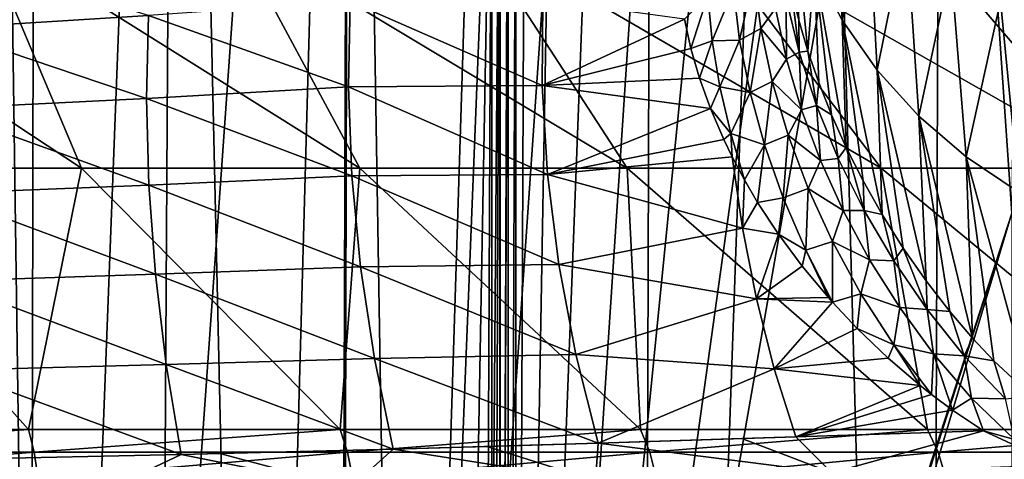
# Model space of a CAD drawing. Header units: millimetres. Extents: x -24 to 24, y 0 to 188.
# Tile 443 of 460: x 6.52 to 13.16, y 163.9 to 166.87. Entities that reach past the tile are written whole.
import ezdxf

# ---------------------------------------------------------------- set-up
doc = ezdxf.new("R2010")
doc.units = ezdxf.units.MM
doc.header["$LTSCALE"] = 58.620611
for name, color, linetype in [('110', 7, 'CONTINUOUS'), ('123', 7, 'CONTINUOUS'), ('127', 7, 'CONTINUOUS'), ('129', 7, 'CONTINUOUS'), ('166', 7, 'CONTINUOUS'), ('169', 7, 'CONTINUOUS'), ('402', 7, 'CONTINUOUS'), ('404', 7, 'CONTINUOUS'), ('77', 7, 'CONTINUOUS'), ('86', 7, 'CONTINUOUS')]:
    doc.layers.add(name, color=color, linetype=linetype)

msp = doc.modelspace()

# ---------------------------------------------------------------- linework, layer by layer
at = {"layer": '110', "color": 7, "linetype": 'CONTINUOUS'}
for points in [[(11.8795, 167.2278, 18.8891), (12.0681, 166.8656, 18.6626), (12.0149, 168.1343, 16.4211), (11.8795, 167.2278, 18.8891)], [(12.0149, 168.1343, 16.4211), (12.0681, 166.8656, 18.6626), (12.2368, 167.8042, 16.2418), (12.0149, 168.1343, 16.4211)], [(13.1377, 166.9966, 15.7571), (13.5028, 166.8005, 15.6206), (13.3462, 167.946, 13.4408), (13.1377, 166.9966, 15.7571)], [(12.0681, 166.8656, 18.6626), (12.3043, 166.5276, 18.4437), (12.2368, 167.8042, 16.2418), (12.0681, 166.8656, 18.6626)], [(12.2368, 167.8042, 16.2418), (12.3043, 166.5276, 18.4437), (12.5003, 167.5018, 16.0698), (12.2368, 167.8042, 16.2418)], [(11.7258, 167.069, 20.2649), (11.7754, 166.8656, 20.2017), (11.7411, 167.6093, 19.1199), (11.7258, 167.069, 20.2649)], [(11.7754, 166.8656, 20.2017), (11.8366, 166.6574, 20.1434), (11.7411, 167.6093, 19.1199), (11.7754, 166.8656, 20.2017)], [(11.7411, 167.6093, 19.1199), (11.8366, 166.6574, 20.1434), (11.8795, 167.2278, 18.8891), (11.7411, 167.6093, 19.1199)], [(12.3043, 166.5276, 18.4437), (12.5849, 166.2182, 18.235), (12.5003, 167.5018, 16.0698), (12.3043, 166.5276, 18.4437)], [(12.5003, 167.5018, 16.0698), (12.5849, 166.2182, 18.235), (12.802, 167.2315, 15.9075), (12.5003, 167.5018, 16.0698)], [(11.8366, 166.6574, 20.1434), (11.91, 166.4445, 20.0903), (11.8795, 167.2278, 18.8891), (11.8366, 166.6574, 20.1434)], [(11.9963, 166.2269, 20.0425), (12.0961, 166.0051, 20), (11.8795, 167.2278, 18.8891), (11.9963, 166.2269, 20.0425)], [(11.8795, 167.2278, 18.8891), (12.0961, 166.0051, 20), (12.0681, 166.8656, 18.6626), (11.8795, 167.2278, 18.8891)], [(11.91, 166.4445, 20.0903), (11.9963, 166.2269, 20.0425), (11.8795, 167.2278, 18.8891), (11.91, 166.4445, 20.0903)], [(12.5849, 166.2182, 18.235), (12.9063, 165.9416, 18.0395), (12.802, 167.2315, 15.9075), (12.5849, 166.2182, 18.235)], [(12.802, 167.2315, 15.9075), (12.9063, 165.9416, 18.0395), (13.1377, 166.9966, 15.7571), (12.802, 167.2315, 15.9075)], [(12.9063, 165.9416, 18.0395), (13.2641, 165.7015, 17.8598), (13.1377, 166.9966, 15.7571), (12.9063, 165.9416, 18.0395)], [(13.1377, 166.9966, 15.7571), (13.2641, 165.7015, 17.8598), (13.5028, 166.8005, 15.6206), (13.1377, 166.9966, 15.7571)], [(12.2099, 165.78, 19.963), (12.3381, 165.5531, 19.9312), (12.0681, 166.8656, 18.6626), (12.2099, 165.78, 19.963)], [(12.0681, 166.8656, 18.6626), (12.3381, 165.5531, 19.9312), (12.3043, 166.5276, 18.4437), (12.0681, 166.8656, 18.6626)], [(12.0961, 166.0051, 20), (12.2099, 165.78, 19.963), (12.0681, 166.8656, 18.6626), (12.0961, 166.0051, 20)], [(12.4806, 165.3261, 19.9045), (12.6356, 165.1038, 19.8822), (12.3043, 166.5276, 18.4437), (12.4806, 165.3261, 19.9045)], [(12.3043, 166.5276, 18.4437), (12.6356, 165.1038, 19.8822), (12.5849, 166.2182, 18.235), (12.3043, 166.5276, 18.4437)], [(12.3381, 165.5531, 19.9312), (12.4806, 165.3261, 19.9045), (12.3043, 166.5276, 18.4437), (12.3381, 165.5531, 19.9312)], [(12.7952, 164.8971, 19.8638), (12.9492, 164.7165, 19.8482), (12.5849, 166.2182, 18.235), (12.7952, 164.8971, 19.8638)], [(12.5849, 166.2182, 18.235), (12.9492, 164.7165, 19.8482), (12.9063, 165.9416, 18.0395), (12.5849, 166.2182, 18.235)], [(12.6356, 165.1038, 19.8822), (12.7952, 164.8971, 19.8638), (12.5849, 166.2182, 18.235), (12.6356, 165.1038, 19.8822)], [(13.0919, 164.5645, 19.8338), (13.3463, 164.3287, 19.8029), (12.9063, 165.9416, 18.0395), (13.0919, 164.5645, 19.8338)], [(12.9063, 165.9416, 18.0395), (13.3463, 164.3287, 19.8029), (13.2641, 165.7015, 17.8598), (12.9063, 165.9416, 18.0395)], [(12.9492, 164.7165, 19.8482), (13.0919, 164.5645, 19.8338), (12.9063, 165.9416, 18.0395), (12.9492, 164.7165, 19.8482)]]:
    msp.add_3dface(points, dxfattribs=at)
at = {"layer": '123', "color": 7, "linetype": 'CONTINUOUS'}
for points in [[(6.0053, 167.3163, 24.4158), (5.9711, 166.8104, 24.0828), (7.3847, 166.8967, 23.5741), (6.0053, 167.3163, 24.4158)], [(8.7476, 166.9929, 22.9575), (7.3847, 166.8967, 23.5741), (8.7349, 166.4164, 22.7127), (8.7476, 166.9929, 22.9575)], [(10.043, 166.4248, 21.986), (8.7476, 166.9929, 22.9575), (8.7349, 166.4164, 22.7127), (10.043, 166.4248, 21.986)], [(10.043, 166.4248, 21.986), (10.0476, 167.0063, 22.1984), (8.7476, 166.9929, 22.9575), (10.043, 166.4248, 21.986)], [(10.043, 166.4248, 21.986), (11.0036, 166.8735, 21.4998), (10.0476, 167.0063, 22.1984), (10.043, 166.4248, 21.986)], [(7.3847, 166.8967, 23.5741), (5.9711, 166.8104, 24.0828), (7.3717, 166.3378, 23.3157), (7.3847, 166.8967, 23.5741)], [(7.3847, 166.8967, 23.5741), (7.3717, 166.3378, 23.3157), (8.7349, 166.4164, 22.7127), (7.3847, 166.8967, 23.5741)], [(11.0475, 166.675, 21.4036), (11.0036, 166.8735, 21.4998), (10.043, 166.4248, 21.986), (11.0475, 166.675, 21.4036)], [(5.9711, 166.8104, 24.0828), (5.9591, 166.2669, 23.8138), (7.3717, 166.3378, 23.3157), (5.9711, 166.8104, 24.0828)], [(11.1058, 166.4732, 21.309), (11.0475, 166.675, 21.4036), (10.043, 166.4248, 21.986), (11.1058, 166.4732, 21.309)], [(11.1792, 166.2682, 21.2158), (11.1058, 166.4732, 21.309), (10.043, 166.4248, 21.986), (11.1792, 166.2682, 21.2158)], [(8.7349, 166.4164, 22.7127), (7.3717, 166.3378, 23.3157), (8.7582, 165.8152, 22.5382), (8.7349, 166.4164, 22.7127)], [(10.0791, 165.824, 21.8407), (10.043, 166.4248, 21.986), (8.7349, 166.4164, 22.7127), (10.0791, 165.824, 21.8407)], [(10.0791, 165.824, 21.8407), (8.7349, 166.4164, 22.7127), (8.7582, 165.8152, 22.5382), (10.0791, 165.824, 21.8407)], [(10.0791, 165.824, 21.8407), (11.1792, 166.2682, 21.2158), (10.043, 166.4248, 21.986), (10.0791, 165.824, 21.8407)], [(7.3717, 166.3378, 23.3157), (5.9591, 166.2669, 23.8138), (7.3877, 165.7519, 23.1267), (7.3717, 166.3378, 23.3157)], [(7.3717, 166.3378, 23.3157), (7.3877, 165.7519, 23.1267), (8.7582, 165.8152, 22.5382), (7.3717, 166.3378, 23.3157)], [(5.9591, 166.2669, 23.8138), (5.9696, 165.6946, 23.613), (7.3877, 165.7519, 23.1267), (5.9591, 166.2669, 23.8138)], [(11.2684, 166.0599, 21.1241), (11.1792, 166.2682, 21.2158), (10.0791, 165.824, 21.8407), (11.2684, 166.0599, 21.1241)], [(11.3255, 165.942, 21.0733), (11.2684, 166.0599, 21.1241), (10.0791, 165.824, 21.8407), (11.3255, 165.942, 21.0733)], [(11.3962, 165.4612, 21.0153), (11.3255, 165.942, 21.0733), (10.0791, 165.824, 21.8407), (11.3962, 165.4612, 21.0153)], [(11.3255, 165.942, 21.0733), (11.3962, 165.4612, 21.0153), (11.4084, 165.7863, 21.0075), (11.3255, 165.942, 21.0733)], [(8.7582, 165.8152, 22.5382), (7.3877, 165.7519, 23.1267), (8.8169, 165.1998, 22.4369), (8.7582, 165.8152, 22.5382)], [(10.1551, 165.2143, 21.7649), (10.0791, 165.824, 21.8407), (8.7582, 165.8152, 22.5382), (10.1551, 165.2143, 21.7649)], [(10.1551, 165.2143, 21.7649), (8.7582, 165.8152, 22.5382), (8.8169, 165.1998, 22.4369), (10.1551, 165.2143, 21.7649)], [(10.1551, 165.2143, 21.7649), (11.3962, 165.4612, 21.0153), (10.0791, 165.824, 21.8407), (10.1551, 165.2143, 21.7649)], [(7.3877, 165.7519, 23.1267), (5.9696, 165.6946, 23.613), (7.4324, 165.1488, 23.0101), (7.3877, 165.7519, 23.1267)], [(7.3877, 165.7519, 23.1267), (7.4324, 165.1488, 23.0101), (8.8169, 165.1998, 22.4369), (7.3877, 165.7519, 23.1267)], [(11.4084, 165.7863, 21.0075), (11.3962, 165.4612, 21.0153), (11.4972, 165.6352, 20.9448), (11.4084, 165.7863, 21.0075)], [(5.9696, 165.6946, 23.613), (6.0025, 165.1028, 23.4838), (7.4324, 165.1488, 23.0101), (5.9696, 165.6946, 23.613)], [(11.4972, 165.6352, 20.9448), (11.3962, 165.4612, 21.0153), (11.6383, 165.4202, 20.8573), (11.4972, 165.6352, 20.9448)], [(11.4898, 164.9827, 21.0022), (11.3962, 165.4612, 21.0153), (10.1551, 165.2143, 21.7649), (11.4898, 164.9827, 21.0022)], [(11.3962, 165.4612, 21.0153), (11.4898, 164.9827, 21.0022), (11.6383, 165.4202, 20.8573), (11.3962, 165.4612, 21.0153)], [(11.6383, 165.4202, 20.8573), (11.4898, 164.9827, 21.0022), (11.7978, 165.2049, 20.7714), (11.6383, 165.4202, 20.8573)], [(8.8169, 165.1998, 22.4369), (7.4324, 165.1488, 23.0101), (8.91, 164.5808, 22.4106), (8.8169, 165.1998, 22.4369)], [(10.2699, 164.6059, 21.7599), (10.1551, 165.2143, 21.7649), (8.8169, 165.1998, 22.4369), (10.2699, 164.6059, 21.7599)], [(10.2699, 164.6059, 21.7599), (8.8169, 165.1998, 22.4369), (8.91, 164.5808, 22.4106), (10.2699, 164.6059, 21.7599)], [(10.2699, 164.6059, 21.7599), (11.4898, 164.9827, 21.0022), (10.1551, 165.2143, 21.7649), (10.2699, 164.6059, 21.7599)], [(11.7978, 165.2049, 20.7714), (11.4898, 164.9827, 21.0022), (11.9754, 164.9913, 20.6871), (11.7978, 165.2049, 20.7714)], [(7.4324, 165.1488, 23.0101), (6.0025, 165.1028, 23.4838), (7.505, 164.5387, 22.9681), (7.4324, 165.1488, 23.0101)], [(7.4324, 165.1488, 23.0101), (7.505, 164.5387, 22.9681), (8.91, 164.5808, 22.4106), (7.4324, 165.1488, 23.0101)], [(6.0025, 165.1028, 23.4838), (6.0571, 164.5012, 23.4284), (7.505, 164.5387, 22.9681), (6.0025, 165.1028, 23.4838)], [(11.6098, 164.5108, 21.0312), (11.4898, 164.9827, 21.0022), (10.2699, 164.6059, 21.7599), (11.6098, 164.5108, 21.0312)], [(11.9754, 164.9913, 20.6871), (11.4898, 164.9827, 21.0022), (12.0035, 164.9596, 20.6746), (11.9754, 164.9913, 20.6871)], [(11.4898, 164.9827, 21.0022), (11.6098, 164.5108, 21.0312), (12.0035, 164.9596, 20.6746), (11.4898, 164.9827, 21.0022)], [(12.0035, 164.9596, 20.6746), (11.6098, 164.5108, 21.0312), (12.1701, 164.7824, 20.6044), (12.0035, 164.9596, 20.6746)], [(12.1701, 164.7824, 20.6044), (11.6098, 164.5108, 21.0312), (12.3788, 164.5823, 20.5238), (12.1701, 164.7824, 20.6044)], [(10.422, 164.0084, 21.8257), (10.2699, 164.6059, 21.7599), (8.91, 164.5808, 22.4106), (10.422, 164.0084, 21.8257)], [(10.422, 164.0084, 21.8257), (11.6098, 164.5108, 21.0312), (10.2699, 164.6059, 21.7599), (10.422, 164.0084, 21.8257)], [(6.0571, 164.5012, 23.4284), (7.6053, 163.9312, 23.001), (7.505, 164.5387, 22.9681), (6.0571, 164.5012, 23.4284)], [(8.91, 164.5808, 22.4106), (7.505, 164.5387, 22.9681), (9.0374, 163.9682, 22.4594), (8.91, 164.5808, 22.4106)], [(7.505, 164.5387, 22.9681), (7.6053, 163.9312, 23.001), (9.0374, 163.9682, 22.4594), (7.505, 164.5387, 22.9681)], [(10.422, 164.0084, 21.8257), (8.91, 164.5808, 22.4106), (9.0374, 163.9682, 22.4594), (10.422, 164.0084, 21.8257)], [(12.3788, 164.5823, 20.5238), (11.6098, 164.5108, 21.0312), (12.596, 164.3965, 20.4455), (12.3788, 164.5823, 20.5238)], [(6.0571, 164.5012, 23.4284), (6.1333, 163.8992, 23.4474), (7.6053, 163.9312, 23.001), (6.0571, 164.5012, 23.4284)], [(11.7546, 164.05, 21.1023), (11.6098, 164.5108, 21.0312), (10.422, 164.0084, 21.8257), (11.7546, 164.05, 21.1023)], [(11.6098, 164.5108, 21.0312), (11.7546, 164.05, 21.1023), (12.596, 164.3965, 20.4455), (11.6098, 164.5108, 21.0312)], [(12.596, 164.3965, 20.4455), (11.7546, 164.05, 21.1023), (12.6706, 164.3375, 20.4194), (12.596, 164.3965, 20.4455)], [(12.6706, 164.3375, 20.4194), (11.7546, 164.05, 21.1023), (12.8136, 164.2309, 20.3701), (12.6706, 164.3375, 20.4194)], [(12.8136, 164.2309, 20.3701), (11.7546, 164.05, 21.1023), (13.0215, 164.0908, 20.2987), (12.8136, 164.2309, 20.3701)], [(10.422, 164.0084, 21.8257), (9.0374, 163.9682, 22.4594), (9.6721, 163.9861, 22.1831), (10.422, 164.0084, 21.8257)], [(11.3908, 164.0385, 21.3116), (11.7546, 164.05, 21.1023), (10.422, 164.0084, 21.8257), (11.3908, 164.0385, 21.3116)], [(7.6053, 163.9312, 23.001), (7.8675, 163.9376, 22.91), (9.0374, 163.9682, 22.4594), (7.6053, 163.9312, 23.001)]]:
    msp.add_3dface(points, dxfattribs=at)
at = {"layer": '127', "color": 7, "linetype": 'CONTINUOUS'}
for points in [[(11.3343, 167.0773, 21.2482), (11.3761, 166.7306, 21.116), (11.4727, 167.1649, 21.0599), (11.3343, 167.0773, 21.2482)], [(11.4727, 167.1649, 21.0599), (11.3761, 166.7306, 21.116), (11.5195, 166.8106, 20.9281), (11.4727, 167.1649, 21.0599)], [(11.4727, 167.1649, 21.0599), (11.5195, 166.8106, 20.9281), (11.6183, 166.9455, 20.7368), (11.4727, 167.1649, 21.0599)], [(11.1613, 167.032, 21.4265), (11.1916, 166.7262, 21.3041), (11.3343, 167.0773, 21.2482), (11.1613, 167.032, 21.4265)], [(11.3343, 167.0773, 21.2482), (11.1916, 166.7262, 21.3041), (11.3761, 166.7306, 21.116), (11.3343, 167.0773, 21.2482)], [(11.7779, 166.6503, 20.396), (11.7258, 167.069, 20.2649), (11.6909, 167.0122, 20.5066), (11.7779, 166.6503, 20.396)], [(11.7754, 166.8656, 20.2017), (11.7258, 167.069, 20.2649), (11.7779, 166.6503, 20.396), (11.7754, 166.8656, 20.2017)], [(11.0036, 166.8735, 21.4998), (11.0475, 166.675, 21.4036), (11.1613, 167.032, 21.4265), (11.0036, 166.8735, 21.4998)], [(11.1613, 167.032, 21.4265), (11.0475, 166.675, 21.4036), (11.1916, 166.7262, 21.3041), (11.1613, 167.032, 21.4265)], [(11.6183, 166.9455, 20.7368), (11.6926, 166.6034, 20.6286), (11.6909, 167.0122, 20.5066), (11.6183, 166.9455, 20.7368)], [(11.6926, 166.6034, 20.6286), (11.7779, 166.6503, 20.396), (11.6909, 167.0122, 20.5066), (11.6926, 166.6034, 20.6286)], [(11.6183, 166.9455, 20.7368), (11.5195, 166.8106, 20.9281), (11.6926, 166.6034, 20.6286), (11.6183, 166.9455, 20.7368)], [(11.8366, 166.6574, 20.1434), (11.7754, 166.8656, 20.2017), (11.7779, 166.6503, 20.396), (11.8366, 166.6574, 20.1434)], [(11.3761, 166.7306, 21.116), (11.4463, 166.3784, 20.9998), (11.5195, 166.8106, 20.9281), (11.3761, 166.7306, 21.116)], [(11.5195, 166.8106, 20.9281), (11.4463, 166.3784, 20.9998), (11.5968, 166.4512, 20.8142), (11.5195, 166.8106, 20.9281)], [(11.5195, 166.8106, 20.9281), (11.5968, 166.4512, 20.8142), (11.6926, 166.6034, 20.6286), (11.5195, 166.8106, 20.9281)], [(11.0475, 166.675, 21.4036), (11.1058, 166.4732, 21.309), (11.1916, 166.7262, 21.3041), (11.0475, 166.675, 21.4036)], [(11.1916, 166.7262, 21.3041), (11.1058, 166.4732, 21.309), (11.2435, 166.4153, 21.1934), (11.1916, 166.7262, 21.3041)], [(11.1916, 166.7262, 21.3041), (11.2435, 166.4153, 21.1934), (11.3761, 166.7306, 21.116), (11.1916, 166.7262, 21.3041)], [(11.3761, 166.7306, 21.116), (11.2435, 166.4153, 21.1934), (11.4463, 166.3784, 20.9998), (11.3761, 166.7306, 21.116)], [(11.6926, 166.6034, 20.6286), (11.5968, 166.4512, 20.8142), (11.7943, 166.2602, 20.5371), (11.6926, 166.6034, 20.6286)], [(11.6926, 166.6034, 20.6286), (11.7943, 166.2602, 20.5371), (11.7779, 166.6503, 20.396), (11.6926, 166.6034, 20.6286)], [(11.8957, 166.2891, 20.3047), (11.8366, 166.6574, 20.1434), (11.7779, 166.6503, 20.396), (11.8957, 166.2891, 20.3047)], [(11.7943, 166.2602, 20.5371), (11.8957, 166.2891, 20.3047), (11.7779, 166.6503, 20.396), (11.7943, 166.2602, 20.5371)], [(11.91, 166.4445, 20.0903), (11.8366, 166.6574, 20.1434), (11.8957, 166.2891, 20.3047), (11.91, 166.4445, 20.0903)], [(11.1058, 166.4732, 21.309), (11.1792, 166.2682, 21.2158), (11.2435, 166.4153, 21.1934), (11.1058, 166.4732, 21.309)], [(11.2435, 166.4153, 21.1934), (11.1792, 166.2682, 21.2158), (11.3168, 166.1008, 21.094), (11.2435, 166.4153, 21.1934)], [(11.2435, 166.4153, 21.1934), (11.3168, 166.1008, 21.094), (11.4463, 166.3784, 20.9998), (11.2435, 166.4153, 21.1934)], [(11.4463, 166.3784, 20.9998), (11.5444, 166.0229, 20.8989), (11.5968, 166.4512, 20.8142), (11.4463, 166.3784, 20.9998)], [(11.5968, 166.4512, 20.8142), (11.5444, 166.0229, 20.8989), (11.7036, 166.0897, 20.7174), (11.5968, 166.4512, 20.8142)], [(11.5968, 166.4512, 20.8142), (11.7036, 166.0897, 20.7174), (11.7943, 166.2602, 20.5371), (11.5968, 166.4512, 20.8142)], [(11.9963, 166.2269, 20.0425), (11.91, 166.4445, 20.0903), (11.8957, 166.2891, 20.3047), (11.9963, 166.2269, 20.0425)], [(11.4463, 166.3784, 20.9998), (11.3168, 166.1008, 21.094), (11.5444, 166.0229, 20.8989), (11.4463, 166.3784, 20.9998)], [(11.1792, 166.2682, 21.2158), (11.2684, 166.0599, 21.1241), (11.3168, 166.1008, 21.094), (11.1792, 166.2682, 21.2158)], [(11.7943, 166.2602, 20.5371), (11.7036, 166.0897, 20.7174), (11.9224, 165.9182, 20.4611), (11.7943, 166.2602, 20.5371)], [(11.7943, 166.2602, 20.5371), (11.9224, 165.9182, 20.4611), (11.8957, 166.2891, 20.3047), (11.7943, 166.2602, 20.5371)], [(12.0423, 165.9318, 20.2312), (11.9963, 166.2269, 20.0425), (11.8957, 166.2891, 20.3047), (12.0423, 165.9318, 20.2312)], [(11.9224, 165.9182, 20.4611), (12.0423, 165.9318, 20.2312), (11.8957, 166.2891, 20.3047), (11.9224, 165.9182, 20.4611)], [(12.0961, 166.0051, 20), (11.9963, 166.2269, 20.0425), (12.0423, 165.9318, 20.2312), (12.0961, 166.0051, 20)], [(11.2684, 166.0599, 21.1241), (11.3255, 165.942, 21.0733), (11.3168, 166.1008, 21.094), (11.2684, 166.0599, 21.1241)], [(11.3255, 165.942, 21.0733), (11.4084, 165.7863, 21.0075), (11.3168, 166.1008, 21.094), (11.3255, 165.942, 21.0733)], [(11.3168, 166.1008, 21.094), (11.4084, 165.7863, 21.0075), (11.5444, 166.0229, 20.8989), (11.3168, 166.1008, 21.094)], [(11.5444, 166.0229, 20.8989), (11.6701, 165.6665, 20.8122), (11.7036, 166.0897, 20.7174), (11.5444, 166.0229, 20.8989)], [(11.7036, 166.0897, 20.7174), (11.6701, 165.6665, 20.8122), (11.8393, 165.7285, 20.6362), (11.7036, 166.0897, 20.7174)], [(11.7036, 166.0897, 20.7174), (11.8393, 165.7285, 20.6362), (11.9224, 165.9182, 20.4611), (11.7036, 166.0897, 20.7174)], [(11.4084, 165.7863, 21.0075), (11.4972, 165.6352, 20.9448), (11.5444, 166.0229, 20.8989), (11.4084, 165.7863, 21.0075)], [(11.5444, 166.0229, 20.8989), (11.4972, 165.6352, 20.9448), (11.6701, 165.6665, 20.8122), (11.5444, 166.0229, 20.8989)], [(12.2163, 165.5811, 20.1734), (12.0961, 166.0051, 20), (12.0423, 165.9318, 20.2312), (12.2163, 165.5811, 20.1734)], [(12.2099, 165.78, 19.963), (12.0961, 166.0051, 20), (12.2163, 165.5811, 20.1734), (12.2099, 165.78, 19.963)], [(11.9224, 165.9182, 20.4611), (12.0759, 165.58, 20.3988), (12.0423, 165.9318, 20.2312), (11.9224, 165.9182, 20.4611)], [(12.0759, 165.58, 20.3988), (12.2163, 165.5811, 20.1734), (12.0423, 165.9318, 20.2312), (12.0759, 165.58, 20.3988)], [(11.9224, 165.9182, 20.4611), (11.8393, 165.7285, 20.6362), (12.0759, 165.58, 20.3988), (11.9224, 165.9182, 20.4611)], [(11.6701, 165.6665, 20.8122), (11.8231, 165.3113, 20.7381), (11.8393, 165.7285, 20.6362), (11.6701, 165.6665, 20.8122)], [(11.8393, 165.7285, 20.6362), (11.8231, 165.3113, 20.7381), (12.0032, 165.3704, 20.5689), (11.8393, 165.7285, 20.6362)], [(11.8393, 165.7285, 20.6362), (12.0032, 165.3704, 20.5689), (12.0759, 165.58, 20.3988), (11.8393, 165.7285, 20.6362)], [(12.3381, 165.5531, 19.9312), (12.2099, 165.78, 19.963), (12.2163, 165.5811, 20.1734), (12.3381, 165.5531, 19.9312)], [(11.4972, 165.6352, 20.9448), (11.6383, 165.4202, 20.8573), (11.6701, 165.6665, 20.8122), (11.4972, 165.6352, 20.9448)], [(11.6701, 165.6665, 20.8122), (11.6383, 165.4202, 20.8573), (11.8231, 165.3113, 20.7381), (11.6701, 165.6665, 20.8122)], [(12.0759, 165.58, 20.3988), (12.0032, 165.3704, 20.5689), (12.254, 165.2477, 20.3483), (12.0759, 165.58, 20.3988)], [(12.0759, 165.58, 20.3988), (12.254, 165.2477, 20.3483), (12.2163, 165.5811, 20.1734), (12.0759, 165.58, 20.3988)], [(12.4163, 165.24, 20.1286), (12.3381, 165.5531, 19.9312), (12.2163, 165.5811, 20.1734), (12.4163, 165.24, 20.1286)], [(12.254, 165.2477, 20.3483), (12.4163, 165.24, 20.1286), (12.2163, 165.5811, 20.1734), (12.254, 165.2477, 20.3483)], [(12.4806, 165.3261, 19.9045), (12.3381, 165.5531, 19.9312), (12.4163, 165.24, 20.1286), (12.4806, 165.3261, 19.9045)], [(11.6383, 165.4202, 20.8573), (11.7978, 165.2049, 20.7714), (11.8231, 165.3113, 20.7381), (11.6383, 165.4202, 20.8573)], [(11.8231, 165.3113, 20.7381), (12.0035, 164.9596, 20.6746), (12.0032, 165.3704, 20.5689), (11.8231, 165.3113, 20.7381)], [(12.0032, 165.3704, 20.5689), (12.0035, 164.9596, 20.6746), (12.1953, 165.0177, 20.5128), (12.0032, 165.3704, 20.5689)], [(12.0032, 165.3704, 20.5689), (12.1953, 165.0177, 20.5128), (12.254, 165.2477, 20.3483), (12.0032, 165.3704, 20.5689)], [(11.7978, 165.2049, 20.7714), (11.9754, 164.9913, 20.6871), (11.8231, 165.3113, 20.7381), (11.7978, 165.2049, 20.7714)], [(11.9754, 164.9913, 20.6871), (12.0035, 164.9596, 20.6746), (11.8231, 165.3113, 20.7381), (11.9754, 164.9913, 20.6871)], [(12.6416, 164.9113, 20.0931), (12.4806, 165.3261, 19.9045), (12.4163, 165.24, 20.1286), (12.6416, 164.9113, 20.0931)], [(12.6356, 165.1038, 19.8822), (12.4806, 165.3261, 19.9045), (12.6416, 164.9113, 20.0931), (12.6356, 165.1038, 19.8822)], [(12.254, 165.2477, 20.3483), (12.1953, 165.0177, 20.5128), (12.4567, 164.9237, 20.3068), (12.254, 165.2477, 20.3483)], [(12.254, 165.2477, 20.3483), (12.4567, 164.9237, 20.3068), (12.4163, 165.24, 20.1286), (12.254, 165.2477, 20.3483)], [(12.4567, 164.9237, 20.3068), (12.6416, 164.9113, 20.0931), (12.4163, 165.24, 20.1286), (12.4567, 164.9237, 20.3068)], [(12.7952, 164.8971, 19.8638), (12.6356, 165.1038, 19.8822), (12.6416, 164.9113, 20.0931), (12.7952, 164.8971, 19.8638)], [(12.0035, 164.9596, 20.6746), (12.1701, 164.7824, 20.6044), (12.1953, 165.0177, 20.5128), (12.0035, 164.9596, 20.6746)], [(12.1953, 165.0177, 20.5128), (12.1701, 164.7824, 20.6044), (12.4164, 164.6729, 20.4648), (12.1953, 165.0177, 20.5128)], [(12.1953, 165.0177, 20.5128), (12.4164, 164.6729, 20.4648), (12.4567, 164.9237, 20.3068), (12.1953, 165.0177, 20.5128)], [(12.4567, 164.9237, 20.3068), (12.4164, 164.6729, 20.4648), (12.6847, 164.6104, 20.2705), (12.4567, 164.9237, 20.3068)], [(12.4567, 164.9237, 20.3068), (12.6847, 164.6104, 20.2705), (12.6416, 164.9113, 20.0931), (12.4567, 164.9237, 20.3068)], [(12.8926, 164.5987, 20.062), (12.7952, 164.8971, 19.8638), (12.6416, 164.9113, 20.0931), (12.8926, 164.5987, 20.062)], [(12.6847, 164.6104, 20.2705), (12.8926, 164.5987, 20.062), (12.6416, 164.9113, 20.0931), (12.6847, 164.6104, 20.2705)], [(12.9492, 164.7165, 19.8482), (12.7952, 164.8971, 19.8638), (12.8926, 164.5987, 20.062), (12.9492, 164.7165, 19.8482)], [(12.1701, 164.7824, 20.6044), (12.3788, 164.5823, 20.5238), (12.4164, 164.6729, 20.4648), (12.1701, 164.7824, 20.6044)], [(12.3788, 164.5823, 20.5238), (12.596, 164.3965, 20.4455), (12.4164, 164.6729, 20.4648), (12.3788, 164.5823, 20.5238)], [(12.596, 164.3965, 20.4455), (12.6706, 164.3375, 20.4194), (12.4164, 164.6729, 20.4648), (12.596, 164.3965, 20.4455)], [(12.4164, 164.6729, 20.4648), (12.6706, 164.3375, 20.4194), (12.6847, 164.6104, 20.2705), (12.4164, 164.6729, 20.4648)], [(13.0919, 164.5645, 19.8338), (12.9492, 164.7165, 19.8482), (12.8926, 164.5987, 20.062), (13.0919, 164.5645, 19.8338)], [(12.6706, 164.3375, 20.4194), (12.8136, 164.2309, 20.3701), (12.6847, 164.6104, 20.2705), (12.6706, 164.3375, 20.4194)], [(12.6847, 164.6104, 20.2705), (12.8136, 164.2309, 20.3701), (12.9407, 164.3113, 20.2337), (12.6847, 164.6104, 20.2705)], [(12.6847, 164.6104, 20.2705), (12.9407, 164.3113, 20.2337), (12.8926, 164.5987, 20.062), (12.6847, 164.6104, 20.2705)], [(13.1712, 164.3079, 20.0269), (13.0919, 164.5645, 19.8338), (12.8926, 164.5987, 20.062), (13.1712, 164.3079, 20.0269)], [(12.9407, 164.3113, 20.2337), (13.1712, 164.3079, 20.0269), (12.8926, 164.5987, 20.062), (12.9407, 164.3113, 20.2337)], [(13.3463, 164.3287, 19.8029), (13.0919, 164.5645, 19.8338), (13.1712, 164.3079, 20.0269), (13.3463, 164.3287, 19.8029)], [(12.8136, 164.2309, 20.3701), (13.0215, 164.0908, 20.2987), (12.9407, 164.3113, 20.2337), (12.8136, 164.2309, 20.3701)], [(12.9407, 164.3113, 20.2337), (13.0215, 164.0908, 20.2987), (13.2308, 164.0318, 20.1866), (12.9407, 164.3113, 20.2337)], [(12.9407, 164.3113, 20.2337), (13.2308, 164.0318, 20.1866), (13.1712, 164.3079, 20.0269), (12.9407, 164.3113, 20.2337)]]:
    msp.add_3dface(points, dxfattribs=at)
at = {"layer": '129', "color": 7, "linetype": 'CONTINUOUS'}
for points in [[(13.0215, 164.0908, 20.2987), (11.7546, 164.05, 21.1023), (11.9975, 163.8078, 21.0377), (13.0215, 164.0908, 20.2987)], [(13.5182, 163.8607, 20.0582), (13.0215, 164.0908, 20.2987), (11.9975, 163.8078, 21.0377), (13.5182, 163.8607, 20.0582)], [(13.0215, 164.0908, 20.2987), (13.5182, 163.8607, 20.0582), (13.2308, 164.0318, 20.1866), (13.0215, 164.0908, 20.2987)], [(10.422, 164.0084, 21.8257), (9.6721, 163.9861, 22.1831), (10.4026, 163.7537, 21.8918), (10.422, 164.0084, 21.8257)], [(11.9975, 163.8078, 21.0377), (10.422, 164.0084, 21.8257), (10.4026, 163.7537, 21.8918), (11.9975, 163.8078, 21.0377)], [(11.3908, 164.0385, 21.3116), (10.422, 164.0084, 21.8257), (11.9975, 163.8078, 21.0377), (11.3908, 164.0385, 21.3116)], [(11.7546, 164.05, 21.1023), (11.3908, 164.0385, 21.3116), (11.9975, 163.8078, 21.0377), (11.7546, 164.05, 21.1023)], [(7.8675, 163.9376, 22.91), (7.6053, 163.9312, 23.001), (8.7449, 163.7036, 22.6155), (7.8675, 163.9376, 22.91)], [(9.0374, 163.9682, 22.4594), (7.8675, 163.9376, 22.91), (8.7449, 163.7036, 22.6155), (9.0374, 163.9682, 22.4594)], [(10.4026, 163.7537, 21.8918), (9.0374, 163.9682, 22.4594), (8.7449, 163.7036, 22.6155), (10.4026, 163.7537, 21.8918)], [(9.6721, 163.9861, 22.1831), (9.0374, 163.9682, 22.4594), (10.4026, 163.7537, 21.8918), (9.6721, 163.9861, 22.1831)], [(6.1333, 163.8992, 23.4474), (7.0363, 163.6609, 23.2067), (7.6053, 163.9312, 23.001), (6.1333, 163.8992, 23.4474)], [(6.4006, 163.6771, 23.3901), (7.0363, 163.6609, 23.2067), (6.1333, 163.8992, 23.4474), (6.4006, 163.6771, 23.3901)], [(7.6053, 163.9312, 23.001), (7.0363, 163.6609, 23.2067), (8.7449, 163.7036, 22.6155), (7.6053, 163.9312, 23.001)]]:
    msp.add_3dface(points, dxfattribs=at)
at = {"layer": '166', "color": 7, "linetype": 'CONTINUOUS'}
for points in [[(13.2764, 172.3282, 218.3887), (13.2132, 165.5611, 196.9232), (12.7766, 171.9173, 217.063), (13.2764, 172.3282, 218.3887)], [(12.7766, 171.9173, 217.063), (13.2132, 165.5611, 196.9232), (9.865, 155.2259, 164.0103), (12.7766, 171.9173, 217.063)], [(12.1321, 171.5262, 215.7948), (12.7766, 171.9173, 217.063), (9.865, 155.2259, 164.0103), (12.1321, 171.5262, 215.7948)], [(11.4497, 171.1234, 214.4893), (12.1321, 171.5262, 215.7948), (9.865, 155.2259, 164.0103), (11.4497, 171.1234, 214.4893)], [(10.8846, 170.703, 213.1341), (11.4497, 171.1234, 214.4893), (9.865, 155.2259, 164.0103), (10.8846, 170.703, 213.1341)], [(10.4408, 170.2682, 211.7387), (10.8846, 170.703, 213.1341), (9.865, 155.2259, 164.0103), (10.4408, 170.2682, 211.7387)], [(10.1215, 169.8223, 210.3132), (10.4408, 170.2682, 211.7387), (9.865, 155.2259, 164.0103), (10.1215, 169.8223, 210.3132)], [(9.9291, 169.3686, 208.8674), (10.1215, 169.8223, 210.3132), (9.865, 155.2259, 164.0103), (9.9291, 169.3686, 208.8674)], [(9.8648, 168.9104, 207.4121), (9.9291, 169.3686, 208.8674), (9.865, 155.2259, 164.0103), (9.8648, 168.9104, 207.4121)], [(13.2133, 154.3669, 161.4199), (6.6068, 143.5251, 126.8073), (13.2132, 165.5611, 196.9232), (13.2133, 154.3669, 161.4199)], [(13.2132, 165.5611, 196.9232), (6.6068, 143.5251, 126.8073), (9.7982, 154.8823, 162.9182), (13.2132, 165.5611, 196.9232)], [(9.865, 155.2259, 164.0103), (13.2132, 165.5611, 196.9232), (9.7982, 154.8823, 162.9182), (9.865, 155.2259, 164.0103)]]:
    msp.add_3dface(points, dxfattribs=at)
at = {"layer": '169', "color": 7, "linetype": 'CONTINUOUS'}
for points in [[(4.4497, 178.5763, 245.6435), (4.4108, 147.5191, 255.1411), (6.6281, 178.4128, 245.1594), (4.4497, 178.5763, 245.6435)], [(4.4108, 147.5191, 255.1411), (6.5691, 147.3664, 254.657), (6.6281, 178.4128, 245.1594), (4.4108, 147.5191, 255.1411)], [(6.6281, 178.4128, 245.1594), (6.5691, 147.3664, 254.657), (8.7504, 178.1862, 244.4871), (6.6281, 178.4128, 245.1594)], [(6.5691, 147.3664, 254.657), (8.6714, 147.1545, 253.985), (8.7504, 178.1862, 244.4871), (6.5691, 147.3664, 254.657)], [(8.7504, 178.1862, 244.4871), (8.6714, 147.1545, 253.985), (10.7986, 177.8987, 243.6322), (8.7504, 178.1862, 244.4871)], [(8.6714, 147.1545, 253.985), (10.6996, 146.8852, 253.1309), (10.7986, 177.8987, 243.6322), (8.6714, 147.1545, 253.985)], [(10.7986, 177.8987, 243.6322), (10.6996, 146.8852, 253.1309), (11.7895, 177.733, 243.1384), (10.7986, 177.8987, 243.6322)], [(10.6996, 146.8852, 253.1309), (12.6366, 146.5608, 252.1019), (11.7895, 177.733, 243.1384), (10.6996, 146.8852, 253.1309)], [(11.7895, 177.733, 243.1384), (12.6366, 146.5608, 252.1019), (12.7554, 177.5532, 242.6018), (11.7895, 177.733, 243.1384)], [(12.7554, 177.5532, 242.6018), (12.6366, 146.5608, 252.1019), (13.6943, 177.3596, 242.0234), (12.7554, 177.5532, 242.6018)], [(12.6366, 146.5608, 252.1019), (14.4658, 146.184, 250.9069), (13.6943, 177.3596, 242.0234), (12.6366, 146.5608, 252.1019)]]:
    msp.add_3dface(points, dxfattribs=at)
at = {"layer": '402', "color": 7, "linetype": 'CONTINUOUS'}
for points in [[(6.6598, 153.1764, 157.2592), (5.7955, 152.9638, 156.5658), (6.3188, 177.2988, 233.7578), (6.6598, 153.1764, 157.2592)], [(7.5755, 177.0674, 233.0547), (6.6598, 153.1764, 157.2592), (6.3188, 177.2988, 233.7578), (7.5755, 177.0674, 233.0547)], [(7.434, 153.4176, 158.0435), (6.6598, 153.1764, 157.2592), (7.5755, 177.0674, 233.0547), (7.434, 153.4176, 158.0435)], [(8.1077, 153.6844, 158.908), (7.434, 153.4176, 158.0435), (7.5755, 177.0674, 233.0547), (8.1077, 153.6844, 158.908)], [(8.7464, 176.7962, 232.2284), (8.1077, 153.6844, 158.908), (7.5755, 177.0674, 233.0547), (8.7464, 176.7962, 232.2284)], [(8.6717, 153.9734, 159.8411), (8.1077, 153.6844, 158.908), (8.7464, 176.7962, 232.2284), (8.6717, 153.9734, 159.8411)], [(9.1187, 154.2809, 160.8305), (8.6717, 153.9734, 159.8411), (8.7464, 176.7962, 232.2284), (9.1187, 154.2809, 160.8305)], [(9.8182, 176.4888, 231.2883), (9.1187, 154.2809, 160.8305), (8.7464, 176.7962, 232.2284), (9.8182, 176.4888, 231.2883)], [(9.8182, 176.4888, 231.2883), (9.7034, 168.9573, 207.3974), (9.1187, 154.2809, 160.8305), (9.8182, 176.4888, 231.2883)], [(9.4421, 154.6027, 161.8617), (9.1187, 154.2809, 160.8305), (9.7034, 168.9573, 207.3974), (9.4421, 154.6027, 161.8617)], [(9.6379, 154.9348, 162.9215), (9.4421, 154.6027, 161.8617), (9.7034, 168.9573, 207.3974), (9.6379, 154.9348, 162.9215)], [(9.6379, 154.9348, 162.9215), (9.7034, 168.9573, 207.3974), (9.7034, 162.1402, 185.7765), (9.6379, 154.9348, 162.9215)]]:
    msp.add_3dface(points, dxfattribs=at)
at = {"layer": '404', "color": 7, "linetype": 'CONTINUOUS'}
for points in [[(9.7034, 162.1402, 185.7765), (9.7034, 168.9573, 207.3974), (9.7572, 168.9521, 207.399), (9.7034, 162.1402, 185.7765)], [(9.7035, 155.2727, 163.9955), (9.7034, 162.1402, 185.7765), (9.7572, 168.9521, 207.399), (9.7035, 155.2727, 163.9955)], [(9.7601, 155.267, 163.9973), (9.7035, 155.2727, 163.9955), (9.7572, 168.9521, 207.399), (9.7601, 155.267, 163.9973)], [(9.7601, 155.267, 163.9973), (9.7572, 168.9521, 207.399), (9.76, 168.9515, 207.3991), (9.7601, 155.267, 163.9973)], [(9.8121, 168.9366, 207.4038), (9.7601, 155.267, 163.9973), (9.76, 168.9515, 207.3991), (9.8121, 168.9366, 207.4038)], [(9.7601, 155.267, 163.9973), (9.8121, 168.9366, 207.4038), (9.8144, 168.9357, 207.4041), (9.7601, 155.267, 163.9973)], [(9.8155, 155.2508, 164.0024), (9.7601, 155.267, 163.9973), (9.8144, 168.9357, 207.4041), (9.8155, 155.2508, 164.0024)], [(9.8648, 168.9104, 207.4121), (9.8155, 155.2508, 164.0024), (9.8144, 168.9357, 207.4041), (9.8648, 168.9104, 207.4121)], [(9.8648, 168.9104, 207.4121), (9.865, 155.2259, 164.0103), (9.8155, 155.2508, 164.0024), (9.8648, 168.9104, 207.4121)]]:
    msp.add_3dface(points, dxfattribs=at)
at = {"layer": '77', "color": 7, "linetype": 'CONTINUOUS'}
for points in [[(6.9332, 165.866, -20.7185), (4.9948, 165.866, -21.2692), (4.507, 167.4699, -19.1045), (6.9332, 165.866, -20.7185)], [(6.2557, 167.4699, -18.6055), (6.9332, 165.866, -20.7185), (4.507, 167.4699, -19.1045), (6.2557, 167.4699, -18.6055)], [(8.8127, 165.866, -19.9916), (6.9332, 165.866, -20.7185), (6.2557, 167.4699, -18.6055), (8.8127, 165.866, -19.9916)], [(7.9507, 167.4699, -17.9467), (8.8127, 165.866, -19.9916), (6.2557, 167.4699, -18.6055), (7.9507, 167.4699, -17.9467)], [(10.6172, 165.866, -19.0946), (8.8127, 165.866, -19.9916), (7.9507, 167.4699, -17.9467), (10.6172, 165.866, -19.0946)], [(9.5775, 167.4699, -17.1338), (10.6172, 165.866, -19.0946), (7.9507, 167.4699, -17.9467), (9.5775, 167.4699, -17.1338)], [(12.3313, 165.866, -18.0352), (10.6172, 165.866, -19.0946), (9.5775, 167.4699, -17.1338), (12.3313, 165.866, -18.0352)], [(11.122, 167.4699, -16.174), (12.3313, 165.866, -18.0352), (9.5775, 167.4699, -17.1338), (11.122, 167.4699, -16.174)], [(13.9406, 165.866, -16.8223), (12.3313, 165.866, -18.0352), (11.122, 167.4699, -16.174), (13.9406, 165.866, -16.8223)], [(12.5711, 167.4699, -15.0752), (13.9406, 165.866, -16.8223), (11.122, 167.4699, -16.174), (12.5711, 167.4699, -15.0752)], [(15.4312, 165.866, -15.4663), (13.9406, 165.866, -16.8223), (12.5711, 167.4699, -15.0752), (15.4312, 165.866, -15.4663)], [(13.9123, 167.4699, -13.8471), (15.4312, 165.866, -15.4663), (12.5711, 167.4699, -15.0752), (13.9123, 167.4699, -13.8471)], [(4.4152, 164.101, -23.5156), (4.9948, 165.866, -21.2692), (6.5752, 164.101, -23.0053), (4.4152, 164.101, -23.5156)], [(4.9948, 165.866, -21.2692), (6.9332, 165.866, -20.7185), (6.5752, 164.101, -23.0053), (4.9948, 165.866, -21.2692)], [(6.5752, 164.101, -23.0053), (6.9332, 165.866, -20.7185), (8.6787, 164.101, -22.297), (6.5752, 164.101, -23.0053)], [(6.9332, 165.866, -20.7185), (8.8127, 165.866, -19.9916), (8.6787, 164.101, -22.297), (6.9332, 165.866, -20.7185)], [(8.6787, 164.101, -22.297), (8.8127, 165.866, -19.9916), (10.7074, 164.101, -21.3969), (8.6787, 164.101, -22.297)], [(8.8127, 165.866, -19.9916), (10.6172, 165.866, -19.0946), (10.7074, 164.101, -21.3969), (8.8127, 165.866, -19.9916)], [(10.6172, 165.866, -19.0946), (12.3313, 165.866, -18.0352), (12.6441, 164.101, -20.3126), (10.6172, 165.866, -19.0946)], [(10.7074, 164.101, -21.3969), (10.6172, 165.866, -19.0946), (12.6441, 164.101, -20.3126), (10.7074, 164.101, -21.3969)], [(12.3313, 165.866, -18.0352), (13.9406, 165.866, -16.8223), (14.4719, 164.101, -19.0536), (12.3313, 165.866, -18.0352)], [(12.6441, 164.101, -20.3126), (12.3313, 165.866, -18.0352), (14.4719, 164.101, -19.0536), (12.6441, 164.101, -20.3126)]]:
    msp.add_3dface(points, dxfattribs=at)
at = {"layer": '86', "color": 7, "linetype": 'CONTINUOUS'}
for points in [[(4.4152, 164.101, -23.5156), (6.5752, 164.101, -23.0053), (4.4404, 163.9462, -23.6501), (4.4152, 164.101, -23.5156)], [(4.4404, 163.9462, -23.6501), (6.5752, 164.101, -23.0053), (6.6128, 163.9462, -23.1369), (4.4404, 163.9462, -23.6501)], [(6.5752, 164.101, -23.0053), (8.6787, 164.101, -22.297), (6.6128, 163.9462, -23.1369), (6.5752, 164.101, -23.0053)], [(6.6128, 163.9462, -23.1369), (8.6787, 164.101, -22.297), (8.7283, 163.9462, -22.4246), (6.6128, 163.9462, -23.1369)], [(8.6787, 164.101, -22.297), (10.7074, 164.101, -21.3969), (8.7283, 163.9462, -22.4246), (8.6787, 164.101, -22.297)], [(8.7283, 163.9462, -22.4246), (10.7074, 164.101, -21.3969), (10.7687, 163.9462, -21.5193), (8.7283, 163.9462, -22.4246)], [(10.7074, 164.101, -21.3969), (12.6441, 164.101, -20.3126), (10.7687, 163.9462, -21.5193), (10.7074, 164.101, -21.3969)], [(10.7687, 163.9462, -21.5193), (12.6441, 164.101, -20.3126), (12.7164, 163.9462, -20.4289), (10.7687, 163.9462, -21.5193)], [(12.6441, 164.101, -20.3126), (14.4719, 164.101, -19.0536), (12.7164, 163.9462, -20.4289), (12.6441, 164.101, -20.3126)], [(12.7164, 163.9462, -20.4289), (14.4719, 164.101, -19.0536), (14.5547, 163.9462, -19.1626), (12.7164, 163.9462, -20.4289)], [(4.4404, 163.9462, -23.6501), (6.6128, 163.9462, -23.1369), (4.4593, 163.7665, -23.7506), (4.4404, 163.9462, -23.6501)], [(4.4593, 163.7665, -23.7506), (6.6128, 163.9462, -23.1369), (6.6409, 163.7665, -23.2352), (4.4593, 163.7665, -23.7506)], [(6.6128, 163.9462, -23.1369), (8.7283, 163.9462, -22.4246), (6.6409, 163.7665, -23.2352), (6.6128, 163.9462, -23.1369)], [(6.6409, 163.7665, -23.2352), (8.7283, 163.9462, -22.4246), (8.7654, 163.7665, -22.5199), (6.6409, 163.7665, -23.2352)], [(8.7283, 163.9462, -22.4246), (10.7687, 163.9462, -21.5193), (8.7654, 163.7665, -22.5199), (8.7283, 163.9462, -22.4246)], [(8.7654, 163.7665, -22.5199), (10.7687, 163.9462, -21.5193), (10.8145, 163.7665, -21.6108), (8.7654, 163.7665, -22.5199)], [(10.7687, 163.9462, -21.5193), (12.7164, 163.9462, -20.4289), (10.8145, 163.7665, -21.6108), (10.7687, 163.9462, -21.5193)], [(10.8145, 163.7665, -21.6108), (12.7164, 163.9462, -20.4289), (12.7705, 163.7665, -20.5157), (10.8145, 163.7665, -21.6108)], [(12.7164, 163.9462, -20.4289), (14.5547, 163.9462, -19.1626), (12.7705, 163.7665, -20.5157), (12.7164, 163.9462, -20.4289)], [(12.7705, 163.7665, -20.5157), (14.5547, 163.9462, -19.1626), (14.6166, 163.7665, -19.2441), (12.7705, 163.7665, -20.5157)]]:
    msp.add_3dface(points, dxfattribs=at)

doc.saveas('drawing.dxf')
